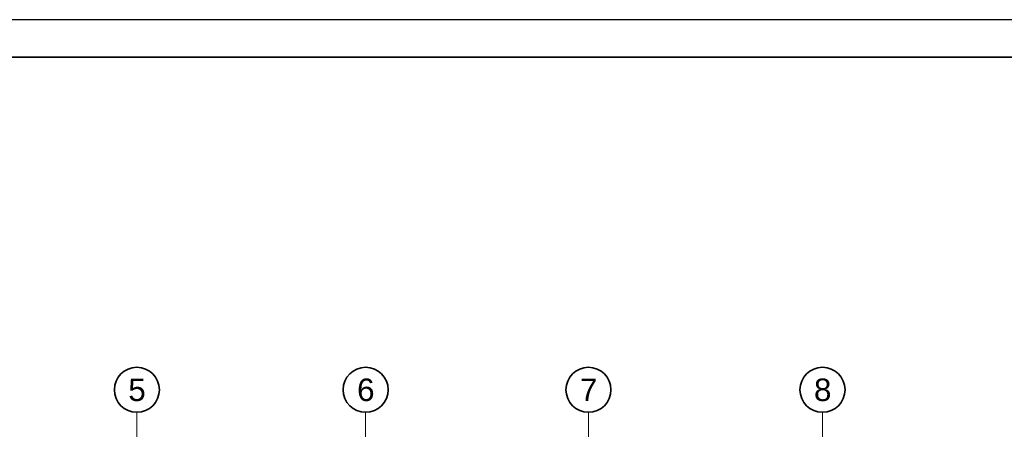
# Model space of a CAD drawing. Header units: millimetres. Extents: x -148444 to 51443, y -4810 to 453290.
# Tile 429 of 551: x 26076 to 39201, y 305037 to 310490. Entities that reach past the tile are written whole.
import ezdxf

# ---------------------------------------------------------------- set-up
doc = ezdxf.new("R2010")
doc.units = ezdxf.units.MM
doc.linetypes.add('Kropki i Kreski', pattern=[6.702778, 3.527778, -1.763889, 0, -1.411111])
doc.layers.add('CP_FRREF', color=251, linetype='Continuous', lineweight=35)
doc.layers.add('CP_LINENORM', color=253, linetype='Continuous')
doc.layers.add('Konstrukcja - Siatka mod', color=8, linetype='Continuous')
doc.styles.add('STYL_AUTOMATYCZNY_1', font='arial.ttf')

msp = doc.modelspace()

# ---------------------------------------------------------------- linework, layer by layer
at = {"layer": 'CP_FRREF'}
msp.add_line((50943, 309990), (-2057, 309990), dxfattribs=at)
at = {"layer": 'CP_LINENORM', "linetype": 'Continuous'}
msp.add_line((51443, 310490), (-3557, 310490), dxfattribs=at)
at = {"layer": 'Konstrukcja - Siatka mod', "color": 8, "linetype": 'Kropki i Kreski', "lineweight": 13, "ltscale": 100}
for p, q in [((27638, 304263), (27638, 305263)), ((30688, 304263), (30688, 305263)), ((33658, 304263), (33658, 305263)), ((36778, 304263), (36778, 305263))]:
    msp.add_line(p, q, dxfattribs=at)
at = {"layer": 'Konstrukcja - Siatka mod', "color": 8, "linetype": 'Continuous', "lineweight": 35, "ltscale": 100}
for centre in [(27638, 305563), (30688, 305563), (33658, 305563), (36778, 305563)]:
    msp.add_circle(centre, 300, dxfattribs=at)

# ---------------------------------------------------------------- texts
at = {"layer": 'Konstrukcja - Siatka mod', "color": 8, "linetype": 'Continuous', "lineweight": 13, "char_height": 300, "attachment_point": 1, "style": 'STYL_AUTOMATYCZNY_1'}
for s, insert in [('\\A1;{\\pql;\\pt0;\\fArial|b0|i0|c238|p0;\\W1.000000;5}', (27524, 305713)), ('\\A1;{\\pql;\\pt0;\\fArial|b0|i0|c238|p0;\\W1.000000;6}', (30574, 305713)), ('\\A1;{\\pql;\\pt0;\\fArial|b0|i0|c238|p0;\\W1.000000;7}', (33544, 305713)), ('\\A1;{\\pql;\\pt0;\\fArial|b0|i0|c238|p0;\\W1.000000;8}', (36664, 305713))]:
    msp.add_mtext(s, dxfattribs=dict(at, insert=insert))

doc.saveas('drawing.dxf')
